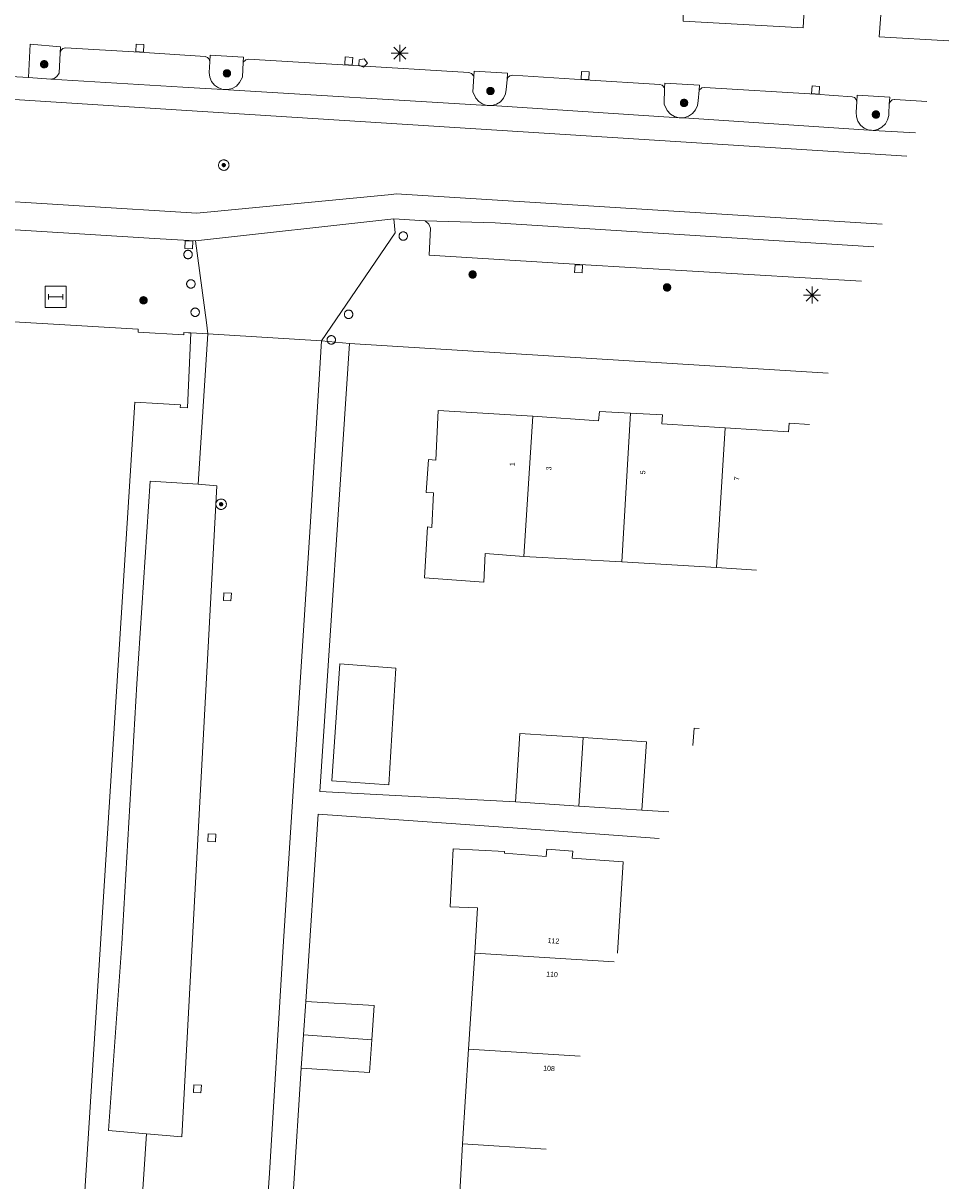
# Model space of a CAD drawing. Header units: metres. Extents: x 135779 to 137489, y 452643 to 455118.
# Tile 289 of 489: x 137108 to 137162, y 453805 to 453873. Entities that reach past the tile are written whole.
import ezdxf
from ezdxf.enums import TextEntityAlignment as Align

# ---------------------------------------------------------------- set-up
doc = ezdxf.new("R2010")
doc.units = ezdxf.units.M
for name, color, linetype, lineweight in [('KTop_NAR_Huisnummer (t)', 7, 'Continuous', 13), ('KTop_PAL_Afsluitpaal', 222, 'Continuous', 13), ('KTop_PAL_Lichtmast', 40, 'Continuous', 13), ('KTop_PND_Grondvlaksituatie van BAG-pand [tachy]', 1, 'Continuous', 13), ('KTop_PND_Pandscheiding', 40, 'Continuous', 13), ('KTop_PUT_Brandkraan of -put', 1, 'Continuous', 13), ('KTop_PUT_Inspectie- of rioolput', 15, 'Continuous', 13), ('KTop_PUT_Kolk', 15, 'Continuous', 13), ('KTop_STM_Abri', 40, 'Continuous', 13), ('KTop_VGO_Boom', 92, 'Continuous', 13), ('KTop_WGD_Parkeervlak', 251, 'Continuous', 13), ('KTop_WGD_Rijbaan_Lokale weg', 251, 'Continuous', 13), ('KTop_WGD_Rijbaan_Lokale weg_fietsstrook', 40, 'Continuous', 13), ('KTop_WGD_Rijbaan_Lokale weg_verkeersdrempel', 40, 'Continuous', 13), ('KTop_WGD_Voetpad', 251, 'Continuous', 13), ('KTop_WGD_Voetpad_achterpad', 251, 'Continuous', 13)]:
    doc.layers.add(name, color=color, linetype=linetype, lineweight=lineweight)
doc.styles.add('Style-ROVU', font='ROVU.shx')

# ---------------------------------------------------------------- blocks, each defined once
blk = doc.blocks.new('PAL_Lichtmast')
at = {"layer": 'KTop_PAL_Lichtmast'}
for p, q in [((-0.354, -0.354), (0.354, 0.354)), ((0.354, -0.354), (-0.354, 0.354)), ((0, -0.5), (0, 0.5)), ((-0.5, 0), (0.5, 0))]:
    blk.add_line(p, q, dxfattribs=at)
blk = doc.blocks.new('PAL_Afsluitpaal')
at = {"layer": 'KTop_PAL_Afsluitpaal', "flags": 128}
blk.add_lwpolyline([(0.25, 0), (0.249, 0.026), (0.245, 0.052), (0.238, 0.077), (0.228, 0.102), (0.217, 0.125), (0.202, 0.147), (0.186, 0.167), (0.167, 0.186), (0.147, 0.202), (0.125, 0.217), (0.102, 0.228), (0.077, 0.238), (0.052, 0.245), (0.026, 0.249), (0, 0.25), (-0.026, 0.249), (-0.052, 0.245), (-0.077, 0.238), (-0.102, 0.228), (-0.125, 0.217), (-0.147, 0.202), (-0.167, 0.186), (-0.186, 0.167), (-0.202, 0.147), (-0.217, 0.125), (-0.228, 0.102), (-0.238, 0.077), (-0.245, 0.052), (-0.249, 0.026), (-0.25, 0), (-0.249, -0.026), (-0.245, -0.052), (-0.238, -0.077), (-0.228, -0.102), (-0.217, -0.125), (-0.202, -0.147), (-0.186, -0.167), (-0.167, -0.186), (-0.147, -0.202), (-0.125, -0.217), (-0.102, -0.228), (-0.077, -0.238), (-0.052, -0.245), (-0.026, -0.249), (0, -0.25), (0.026, -0.249), (0.052, -0.245), (0.077, -0.238), (0.102, -0.228), (0.125, -0.217), (0.147, -0.202), (0.167, -0.186), (0.186, -0.167), (0.202, -0.147), (0.217, -0.125), (0.228, -0.102), (0.238, -0.077), (0.245, -0.052), (0.249, -0.026), (0.25, 0)], dxfattribs=at)
blk = doc.blocks.new('PUT_Kolk')
at = {"layer": 'KTop_PUT_Kolk', "flags": 128}
blk.add_lwpolyline([(0.225, -0.225), (0.225, 0.225), (-0.225, 0.225), (-0.225, -0.225), (0.225, -0.225)], dxfattribs=at)
blk = doc.blocks.new('PUT_Brandkraan_of_-put')
at = {"layer": 'KTop_PUT_Brandkraan of -put'}
for p, q in [((-0.25, 0.034), (0, 0.25)), ((-0.158, -0.25), (-0.25, 0.034)), ((0, 0.25), (0.25, 0.033)), ((0.25, 0.033), (0.158, -0.25)), ((0.158, -0.25), (-0.158, -0.25))]:
    blk.add_line(p, q, dxfattribs=at)
blk = doc.blocks.new('PUT_Inspectie-_of_rioolput')
at = {"layer": 'KTop_PUT_Inspectie- of rioolput', "flags": 128}
for points in [[(0.31, 0), (0.308, 0.032), (0.303, 0.064), (0.294, 0.095), (0.283, 0.126), (0.268, 0.155), (0.25, 0.182), (0.23, 0.207), (0.207, 0.23), (0.182, 0.25), (0.154, 0.268), (0.126, 0.283), (0.095, 0.294), (0.064, 0.303), (0.032, 0.308), (0, 0.309), (-0.032, 0.308), (-0.064, 0.303), (-0.096, 0.294), (-0.126, 0.283), (-0.155, 0.268), (-0.182, 0.25), (-0.207, 0.23), (-0.23, 0.207), (-0.25, 0.182), (-0.268, 0.154), (-0.283, 0.126), (-0.294, 0.095), (-0.303, 0.064), (-0.308, 0.032), (-0.309, 0), (-0.308, -0.032), (-0.303, -0.064), (-0.294, -0.096), (-0.283, -0.126), (-0.268, -0.155), (-0.25, -0.182), (-0.23, -0.207), (-0.207, -0.23), (-0.182, -0.25), (-0.155, -0.268), (-0.126, -0.283), (-0.096, -0.294), (-0.064, -0.303), (-0.032, -0.308), (0, -0.309), (0.032, -0.308), (0.064, -0.303), (0.095, -0.294), (0.126, -0.283), (0.155, -0.268), (0.182, -0.25), (0.207, -0.23), (0.23, -0.207), (0.25, -0.182), (0.268, -0.155), (0.283, -0.126), (0.294, -0.096), (0.303, -0.064), (0.308, -0.032), (0.31, 0)], [(0.095, 0), (0.094, 0.009), (0.092, 0.019), (0.09, 0.029), (0.086, 0.038), (0.082, 0.047), (0.076, 0.055), (0.07, 0.063), (0.063, 0.07), (0.055, 0.076), (0.047, 0.082), (0.038, 0.086), (0.029, 0.09), (0.019, 0.092), (0.009, 0.094), (0, 0.094), (-0.01, 0.094), (-0.02, 0.092), (-0.029, 0.09), (-0.039, 0.086), (-0.048, 0.082), (-0.056, 0.076), (-0.064, 0.07), (-0.071, 0.063), (-0.077, 0.055), (-0.082, 0.047), (-0.087, 0.038), (-0.09, 0.029), (-0.093, 0.019), (-0.094, 0.009), (-0.095, 0), (-0.094, -0.01), (-0.093, -0.02), (-0.09, -0.029), (-0.087, -0.039), (-0.082, -0.048), (-0.077, -0.056), (-0.071, -0.064), (-0.064, -0.071), (-0.056, -0.077), (-0.047, -0.082), (-0.039, -0.087), (-0.029, -0.09), (-0.02, -0.093), (-0.01, -0.094), (0, -0.095), (0.009, -0.094), (0.019, -0.093), (0.029, -0.09), (0.038, -0.087), (0.047, -0.082), (0.055, -0.077), (0.063, -0.071), (0.07, -0.064), (0.076, -0.056), (0.082, -0.047), (0.086, -0.039), (0.09, -0.029), (0.092, -0.02), (0.094, -0.01), (0.095, 0)], [(0.035, 0), (0.034, 0.003), (0.034, 0.007), (0.033, 0.01), (0.031, 0.014), (0.03, 0.017), (0.028, 0.02), (0.026, 0.023), (0.023, 0.026), (0.02, 0.028), (0.017, 0.03), (0.014, 0.031), (0.01, 0.033), (0.007, 0.034), (0.003, 0.034), (0, 0.034), (-0.004, 0.034), (-0.007, 0.034), (-0.011, 0.033), (-0.014, 0.031), (-0.018, 0.03), (-0.021, 0.028), (-0.023, 0.026), (-0.026, 0.023), (-0.028, 0.02), (-0.03, 0.017), (-0.032, 0.014), (-0.033, 0.01), (-0.034, 0.007), (-0.035, 0.003), (-0.035, 0), (-0.035, -0.004), (-0.034, -0.007), (-0.033, -0.011), (-0.032, -0.014), (-0.03, -0.018), (-0.028, -0.021), (-0.026, -0.023), (-0.023, -0.026), (-0.021, -0.028), (-0.017, -0.03), (-0.014, -0.032), (-0.011, -0.033), (-0.007, -0.034), (-0.004, -0.035), (0, -0.035), (0.003, -0.035), (0.007, -0.034), (0.01, -0.033), (0.014, -0.032), (0.017, -0.03), (0.02, -0.028), (0.023, -0.026), (0.026, -0.023), (0.028, -0.021), (0.03, -0.017), (0.031, -0.014), (0.033, -0.011), (0.034, -0.007), (0.034, -0.004), (0.035, 0)], [(0.01, 0.02), (0.007, 0.02), (0.005, 0.021), (0.003, 0.022), (0.001, 0.022), (-0.001, 0.022), (-0.004, 0.022), (-0.006, 0.021), (-0.008, 0.02), (-0.01, 0.019), (-0.012, 0.018), (-0.014, 0.017), (-0.016, 0.015), (-0.017, 0.013), (-0.019, 0.012), (-0.02, 0.009), (-0.021, 0.007), (-0.022, 0.005), (-0.022, 0.003), (-0.022, 0.001), (-0.022, -0.001), (-0.022, -0.004), (-0.022, -0.006), (-0.021, -0.008), (-0.02, -0.01), (-0.019, -0.012), (-0.017, -0.014), (-0.016, -0.016), (-0.014, -0.017), (-0.012, -0.019), (-0.01, -0.02), (-0.008, -0.021), (-0.006, -0.022), (-0.003, -0.022), (-0.001, -0.022), (0.001, -0.022), (0.003, -0.022), (0.005, -0.022), (0.008, -0.021), (0.01, -0.02), (0.012, -0.019), (0.014, -0.017), (0.015, -0.016), (0.017, -0.014), (0.018, -0.012), (0.02, -0.01), (0.02, -0.008), (0.021, -0.006), (0.022, -0.003), (0.022, -0.001), (0.022, 0.001), (0.022, 0.003), (0.021, 0.005), (0.02, 0.008), (0.019, 0.01), (0.018, 0.012), (0.017, 0.014), (0.015, 0.015), (0.013, 0.017), (0.012, 0.018), (0.01, 0.02)]]:
    blk.add_lwpolyline(points, dxfattribs=at)
blk = doc.blocks.new('STM_Abri')
at = {"layer": 'KTop_STM_Abri', "flags": 128}
for points in [[(0.625, -0.625), (0.625, 0.625), (-0.625, 0.625), (-0.625, -0.625), (0.625, -0.625)], [(-0.4165, -0.1565), (-0.4165, 0.1565)], [(-0.4165, 0), (0.4165, 0)], [(0.4165, -0.1565), (0.4165, 0.1565)]]:
    blk.add_lwpolyline(points, dxfattribs=at)
blk = doc.blocks.new('VGO_Boom')
at = {"layer": 'KTop_VGO_Boom', "flags": 128}
for points in [[(0.215, 0), (0.214, 0.022), (0.21, 0.045), (0.204, 0.066), (0.196, 0.087), (0.186, 0.108), (0.174, 0.126), (0.16, 0.144), (0.144, 0.16), (0.126, 0.174), (0.107, 0.186), (0.087, 0.196), (0.066, 0.204), (0.045, 0.21), (0.022, 0.214), (-0.001, 0.215), (-0.023, 0.214), (-0.045, 0.21), (-0.067, 0.204), (-0.088, 0.196), (-0.108, 0.186), (-0.127, 0.174), (-0.144, 0.16), (-0.16, 0.144), (-0.174, 0.126), (-0.187, 0.107), (-0.197, 0.087), (-0.205, 0.066), (-0.211, 0.045), (-0.214, 0.022), (-0.215, -0.001), (-0.214, -0.023), (-0.211, -0.045), (-0.205, -0.067), (-0.197, -0.088), (-0.187, -0.108), (-0.174, -0.127), (-0.16, -0.144), (-0.144, -0.16), (-0.127, -0.174), (-0.108, -0.187), (-0.088, -0.197), (-0.067, -0.205), (-0.045, -0.211), (-0.023, -0.214), (0, -0.215), (0.022, -0.214), (0.045, -0.211), (0.066, -0.205), (0.087, -0.197), (0.108, -0.187), (0.126, -0.174), (0.144, -0.16), (0.16, -0.144), (0.174, -0.127), (0.186, -0.108), (0.196, -0.088), (0.204, -0.067), (0.21, -0.045), (0.214, -0.023), (0.215, -0.001)], [(0.155, 0), (0.154, 0.016), (0.152, 0.032), (0.147, 0.048), (0.142, 0.063), (0.134, 0.078), (0.125, 0.091), (0.115, 0.104), (0.104, 0.115), (0.091, 0.125), (0.077, 0.134), (0.063, 0.142), (0.048, 0.147), (0.032, 0.152), (0.016, 0.154), (-0.001, 0.155), (-0.017, 0.154), (-0.033, 0.152), (-0.048, 0.147), (-0.064, 0.142), (-0.078, 0.134), (-0.092, 0.125), (-0.104, 0.115), (-0.116, 0.104), (-0.126, 0.091), (-0.135, 0.077), (-0.142, 0.063), (-0.148, 0.048), (-0.152, 0.032), (-0.155, 0.016), (-0.155, -0.001), (-0.155, -0.017), (-0.152, -0.033), (-0.148, -0.048), (-0.142, -0.064), (-0.135, -0.078), (-0.126, -0.092), (-0.116, -0.104), (-0.104, -0.116), (-0.092, -0.126), (-0.078, -0.135), (-0.064, -0.142), (-0.048, -0.148), (-0.033, -0.152), (-0.017, -0.155), (0, -0.155), (0.016, -0.155), (0.032, -0.152), (0.048, -0.148), (0.063, -0.142), (0.078, -0.135), (0.091, -0.126), (0.104, -0.116), (0.115, -0.104), (0.125, -0.092), (0.134, -0.078), (0.142, -0.064), (0.147, -0.048), (0.152, -0.033), (0.154, -0.017), (0.155, -0.001)], [(0.095, 0), (0.094, 0.01), (0.093, 0.02), (0.09, 0.029), (0.087, 0.039), (0.082, 0.048), (0.077, 0.056), (0.071, 0.064), (0.064, 0.071), (0.056, 0.077), (0.047, 0.082), (0.039, 0.087), (0.029, 0.09), (0.02, 0.093), (0.01, 0.094), (-0.001, 0.095), (-0.01, 0.094), (-0.02, 0.093), (-0.03, 0.09), (-0.039, 0.087), (-0.048, 0.082), (-0.056, 0.077), (-0.064, 0.071), (-0.071, 0.064), (-0.077, 0.056), (-0.083, 0.047), (-0.087, 0.039), (-0.091, 0.029), (-0.093, 0.02), (-0.095, 0.01), (-0.095, -0.001), (-0.095, -0.01), (-0.093, -0.02), (-0.091, -0.03), (-0.087, -0.039), (-0.083, -0.048), (-0.077, -0.056), (-0.071, -0.064), (-0.064, -0.071), (-0.056, -0.077), (-0.048, -0.083), (-0.039, -0.087), (-0.03, -0.091), (-0.02, -0.093), (-0.01, -0.095), (0, -0.095), (0.01, -0.095), (0.02, -0.093), (0.029, -0.091), (0.039, -0.087), (0.048, -0.083), (0.056, -0.077), (0.064, -0.071), (0.071, -0.064), (0.077, -0.056), (0.082, -0.048), (0.087, -0.039), (0.09, -0.03), (0.093, -0.02), (0.094, -0.01), (0.095, -0.001)], [(0.035, 0), (0.035, 0.004), (0.034, 0.007), (0.033, 0.011), (0.032, 0.014), (0.03, 0.018), (0.028, 0.021), (0.026, 0.023), (0.023, 0.026), (0.021, 0.028), (0.017, 0.03), (0.014, 0.032), (0.011, 0.033), (0.007, 0.034), (0.004, 0.035), (-0.001, 0.035), (-0.004, 0.035), (-0.008, 0.034), (-0.011, 0.033), (-0.015, 0.032), (-0.018, 0.03), (-0.021, 0.028), (-0.024, 0.026), (-0.027, 0.023), (-0.029, 0.021), (-0.031, 0.017), (-0.032, 0.014), (-0.034, 0.011), (-0.035, 0.007), (-0.035, 0.004), (-0.035, -0.001), (-0.035, -0.004), (-0.035, -0.008), (-0.034, -0.011), (-0.032, -0.015), (-0.031, -0.018), (-0.029, -0.021), (-0.027, -0.024), (-0.024, -0.027), (-0.021, -0.029), (-0.018, -0.031), (-0.015, -0.032), (-0.011, -0.034), (-0.008, -0.035), (-0.004, -0.035), (0, -0.035), (0.004, -0.035), (0.007, -0.035), (0.011, -0.034), (0.014, -0.032), (0.018, -0.031), (0.021, -0.029), (0.023, -0.027), (0.026, -0.024), (0.028, -0.021), (0.03, -0.018), (0.032, -0.015), (0.033, -0.011), (0.034, -0.008), (0.035, -0.004), (0.035, 0)]]:
    blk.add_lwpolyline(points, dxfattribs=at)

msp = doc.modelspace()

# ---------------------------------------------------------------- linework, layer by layer
at = {"layer": 'KTop_PND_Grondvlaksituatie van BAG-pand [tachy]', "flags": 128}
for points in [[(137117.659, 453855.076), (137117.504, 453855.085), (137117.247, 453855.1), (137117.238, 453854.959), (137114.534, 453855.124), (137114.54, 453855.297), (137103.504, 453855.942), (137103.495, 453855.821)], [(137112.748, 453798.302), (137112.842, 453799.792), (137111.1, 453799.884), (137111.107, 453800), (137114.347, 453850.986), (137115.692, 453850.91), (137117.033, 453850.834), (137117.029, 453850.659), (137117.454, 453850.64), (137117.659, 453855.076)], [(137137.873, 453850.164), (137132.284, 453850.484), (137132.142, 453847.549), (137131.698, 453847.587), (137131.559, 453845.645), (137132.004, 453845.631), (137131.909, 453843.581), (137131.65, 453843.606), (137131.466, 453840.603), (137134.974, 453840.34), (137135.063, 453842.032), (137137.33, 453841.869)], [(137143.64, 453850.336), (137141.809, 453850.427), (137141.762, 453849.883), (137137.873, 453850.164)], [(137149.239, 453849.46), (137145.504, 453849.697), (137145.54, 453850.241), (137143.64, 453850.336)], [(137154.226, 453849.66), (137153.025, 453849.737), (137152.99, 453849.223), (137149.239, 453849.46)], [(137137.33, 453841.869), (137143.133, 453841.546)], [(137143.133, 453841.546), (137148.736, 453841.207)], [(137148.736, 453841.207), (137151.097, 453841.048)], [(137125.991, 453828.606), (137129.355, 453828.37), (137129.774, 453835.27), (137126.451, 453835.514), (137125.991, 453828.606)], [(137140.853, 453831.156), (137137.11, 453831.406), (137136.841, 453827.365)], [(137144.324, 453826.866), (137144.593, 453830.907), (137140.853, 453831.156)], [(137136.841, 453827.365), (137140.583, 453827.115)], [(137140.583, 453827.115), (137144.324, 453826.866)], [(137142.873, 453818.415), (137143.222, 453823.826), (137140.201, 453824.037), (137140.234, 453824.451), (137138.694, 453824.557), (137138.661, 453824.135), (137136.195, 453824.326), (137136.2, 453824.424), (137133.156, 453824.592), (137132.98, 453821.161), (137134.593, 453821.093), (137134.444, 453818.421)], [(137134.444, 453818.421), (137134.073, 453812.74)], [(137124.448, 453815.555), (137124.308, 453813.594)], [(137128.345, 453813.305), (137128.49, 453815.326), (137124.448, 453815.555)], [(137124.308, 453813.594), (137124.168, 453811.632)], [(137124.168, 453811.632), (137128.205, 453811.362), (137128.345, 453813.305)], [(137134.073, 453812.74), (137133.711, 453807.157)], [(137133.711, 453807.157), (137133.422, 453801.721)]]:
    msp.add_lwpolyline(points, dxfattribs=at)
at = {"layer": 'KTop_PND_Pandscheiding', "flags": 128}
for points in [[(137137.873, 453850.164), (137137.33, 453841.869)], [(137143.133, 453841.546), (137143.64, 453850.336)], [(137149.239, 453849.46), (137148.736, 453841.207)], [(137140.853, 453831.156), (137140.583, 453827.115)], [(137134.444, 453818.421), (137142.686, 453817.901)], [(137128.345, 453813.305), (137124.308, 453813.594)], [(137140.661, 453812.327), (137134.073, 453812.74)], [(137138.665, 453806.834), (137133.711, 453807.157)]]:
    msp.add_lwpolyline(points, dxfattribs=at)
at = {"layer": 'KTop_WGD_Parkeervlak', "flags": 128}
for points in [[(137109.369, 453870.081), (137109.562, 453870.115), (137109.726, 453870.224), (137109.863, 453870.432), (137109.929, 453871.635)], [(137118.775, 453871.097), (137118.74, 453870.468), (137118.77, 453870.189), (137118.878, 453869.93), (137119.055, 453869.712), (137119.285, 453869.552), (137119.551, 453869.463)], [(137119.551, 453869.463), (137119.832, 453869.452), (137120.104, 453869.521), (137120.346, 453869.663), (137120.538, 453869.867), (137120.707, 453870.199), (137120.755, 453871.077)], [(137109.369, 453870.081), (137117.174, 453869.603), (137119.551, 453869.463)], [(137134.384, 453870.251), (137134.333, 453869.323), (137134.495, 453868.958), (137134.676, 453868.746), (137134.909, 453868.593), (137135.176, 453868.512)], [(137135.455, 453868.51), (137135.724, 453868.586), (137135.96, 453868.735), (137136.144, 453868.945), (137136.261, 453869.198), (137136.3, 453869.458), (137136.348, 453870.031)], [(137119.551, 453869.463), (137135.176, 453868.512)], [(137145.664, 453869.555), (137145.627, 453868.585), (137145.812, 453868.214), (137146.005, 453868.007), (137146.248, 453867.86), (137146.519, 453867.788)], [(137146.806, 453867.794), (137147.077, 453867.879), (137147.313, 453868.035), (137147.496, 453868.252), (137147.613, 453868.51), (137147.653, 453868.801), (137147.704, 453869.418)], [(137135.455, 453868.51), (137146.519, 453867.788)], [(137157.027, 453868.723), (137156.994, 453868.123), (137157.002, 453867.846), (137157.089, 453867.583), (137157.248, 453867.356), (137157.464, 453867.182), (137157.733, 453867.063)], [(137158, 453867.046), (137158.268, 453867.103), (137158.514, 453867.231), (137158.714, 453867.423), (137158.85, 453867.664), (137158.913, 453867.934), (137158.916, 453868.034), (137158.948, 453868.594)], [(137146.806, 453867.794), (137157.733, 453867.063)], [(137158, 453867.046), (137160.491, 453866.899)], [(137158.041, 453860.157), (137135.639, 453861.572), (137131.503, 453861.695)]]:
    msp.add_lwpolyline(points, dxfattribs=at)
at = {"layer": 'KTop_WGD_Rijbaan_Lokale weg', "flags": 128}
for points in [[(137159.991, 453865.524), (137117.09, 453868.235), (137090.505, 453869.943), (137059.143, 453871.726), (137049.64, 453870.431), (136992.069, 453873.948), (136975.394, 453874.932), (136924.008, 453878.082), (136910.186, 453879.193), (136902.905, 453880.18), (136898.956, 453880.982), (136891.976, 453883.03), (136888.301, 453884.561)], [(136975.025, 453869.386), (136975.144, 453871.168), (137060.562, 453865.679), (137090.16, 453863.891), (137118.01, 453862.162), (137129.511, 453863.262), (137129.791, 453863.291), (137158.532, 453861.508)], [(137118.657, 453855.022), (137118.076, 453846.133)], [(137125.384, 453854.607), (137118.657, 453855.022)], [(137125.384, 453854.607), (137124.738, 453844.233), (137123.118, 453818.809), (137122.298, 453805.419), (137121.929, 453800), (137121.751, 453796.915)], [(137115.034, 453807.741), (137117.128, 453807.572), (137119.187, 453846.045), (137118.076, 453846.133)], [(137115.034, 453807.741), (137114.527, 453800), (137114.453, 453798.875), (137114.075, 453791.777)]]:
    msp.add_lwpolyline(points, dxfattribs=at)
at = {"layer": 'KTop_WGD_Rijbaan_Lokale weg_fietsstrook', "flags": 128}
for points in [[(137108.05, 453870.168), (137109.369, 453870.081)], [(137135.176, 453868.512), (137135.455, 453868.51)], [(137146.519, 453867.788), (137146.806, 453867.794)], [(137157.733, 453867.063), (137157.888, 453867.053), (137158, 453867.046)], [(137117.934, 453860.526), (137117.548, 453860.534), (137115.51, 453860.661), (137100.589, 453861.588), (137098.774, 453861.705)]]:
    msp.add_lwpolyline(points, dxfattribs=at)
at = {"layer": 'KTop_WGD_Rijbaan_Lokale weg_verkeersdrempel', "flags": 128}
for points in [[(137129.66, 453861.811), (137117.934, 453860.526)], [(137125.384, 453854.607), (137129.731, 453860.989), (137129.66, 453861.811)], [(137117.934, 453860.526), (137118.568, 453855.692), (137118.657, 453855.022)]]:
    msp.add_lwpolyline(points, dxfattribs=at)
at = {"layer": 'KTop_WGD_Voetpad', "flags": 128}
for points in [[(137154.115, 453877.832), (137153.848, 453873.098), (137146.766, 453873.506), (137146.855, 453877.251), (137146.879, 453878.279)], [(137162.468, 453872.342), (137158.352, 453872.568), (137158.72, 453877.529)], [(137109.929, 453871.635), (137109.948, 453871.991), (137108.144, 453872.135), (137108.05, 453870.168)], [(137118.775, 453871.097), (137118.743, 453871.247), (137118.64, 453871.362), (137118.495, 453871.411), (137114.62, 453871.659), (137110.246, 453871.919), (137110.239, 453871.92), (137110.089, 453871.886), (137109.976, 453871.782), (137109.929, 453871.635)], [(137120.755, 453871.077), (137120.771, 453871.374), (137118.797, 453871.496), (137118.775, 453871.097)], [(137134.384, 453870.251), (137134.246, 453870.408), (137134.097, 453870.458), (137126.971, 453870.894), (137121.066, 453871.252), (137121.059, 453871.253), (137120.909, 453871.219), (137120.755, 453871.077)], [(137099.474, 453870.654), (137100.889, 453870.585), (137108.05, 453870.168)], [(137136.348, 453870.031), (137136.381, 453870.427), (137134.4, 453870.546), (137134.384, 453870.251)], [(137145.664, 453869.555), (137145.525, 453869.712), (137145.379, 453869.76), (137140.949, 453870.036), (137136.666, 453870.305), (137136.517, 453870.276), (137136.4, 453870.176), (137136.348, 453870.031)], [(137147.704, 453869.418), (137147.728, 453869.712), (137145.675, 453869.829), (137145.664, 453869.555)], [(137157.027, 453868.723), (137156.995, 453868.873), (137156.893, 453868.988), (137156.747, 453869.037), (137154.575, 453869.183), (137148.013, 453869.585), (137147.863, 453869.555), (137147.704, 453869.418)], [(137158.948, 453868.594), (137158.971, 453869.003), (137157.049, 453869.124), (137157.027, 453868.723)], [(137161.167, 453868.761), (137159.266, 453868.878), (137159.259, 453868.878), (137159.109, 453868.845), (137158.995, 453868.741), (137158.948, 453868.594)], [(137131.503, 453861.695), (137129.66, 453861.811)], [(137131.503, 453861.695), (137131.718, 453861.493), (137131.815, 453861.273), (137131.749, 453859.67), (137140.643, 453859.123), (137157.304, 453858.13)], [(137118.657, 453855.022), (137117.659, 453855.076)], [(137127.038, 453854.442), (137125.384, 453854.607)], [(137127.038, 453854.442), (137155.327, 453852.689)], [(137118.076, 453846.133), (137115.237, 453846.323), (137114.464, 453834.346), (137113.573, 453818.977), (137112.787, 453807.943), (137115.034, 453807.741)]]:
    msp.add_lwpolyline(points, dxfattribs=at)
at = {"layer": 'KTop_WGD_Voetpad_achterpad', "flags": 128}
for points in [[(137136.841, 453827.365), (137125.275, 453827.98), (137127.038, 453854.442)], [(137147.7, 453831.7), (137147.405, 453831.721), (137147.332, 453830.686)], [(137124.448, 453815.555), (137125.185, 453826.633), (137137.241, 453825.793), (137145.335, 453825.192)], [(137145.909, 453826.771), (137144.324, 453826.866)], [(137123.729, 453804.488), (137124.168, 453811.632)]]:
    msp.add_lwpolyline(points, dxfattribs=at)

# ---------------------------------------------------------------- block references
at = {"layer": 'KTop_PAL_Afsluitpaal'}
for p in [(137130.21, 453860.798), (137117.487, 453859.709), (137117.653, 453857.972), (137117.908, 453856.299), (137126.977, 453856.175), (137125.956, 453854.665)]:
    msp.add_blockref('PAL_Afsluitpaal', p, dxfattribs=at)
at = {"layer": 'KTop_PAL_Lichtmast'}
for p in [(137130.003, 453871.607), (137154.381, 453857.315)]:
    msp.add_blockref('PAL_Lichtmast', p, dxfattribs=at)
at = {"layer": 'KTop_PUT_Brandkraan of -put', "rotation": 266.4987570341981}
msp.add_blockref('PUT_Brandkraan_of_-put', (137127.842, 453871.034), dxfattribs=at)
at = {"layer": 'KTop_PUT_Inspectie- of rioolput'}
for p, rotation in [((137119.599, 453864.992), 275.4633706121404), ((137119.442, 453844.95), 176.9365640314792)]:
    msp.add_blockref('PUT_Inspectie-_of_rioolput', p, dxfattribs=dict(at, rotation=rotation))
at = {"layer": 'KTop_PUT_Kolk'}
for p, rotation in [((137114.635, 453871.909), 266.5663696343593), ((137126.986, 453871.144), 266.5305989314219), ((137140.965, 453870.286), 266.434938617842), ((137154.59, 453869.432), 266.4943380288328), ((137117.533, 453860.285), 86.55261314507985), ((137140.578, 453858.865), 86.48062006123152), ((137119.811, 453839.474), 176.9365640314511), ((137118.898, 453825.231), 176.9365640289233), ((137118.039, 453810.402), 176.9365640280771)]:
    msp.add_blockref('PUT_Kolk', p, dxfattribs=dict(at, rotation=rotation))
at = {"layer": 'KTop_STM_Abri'}
msp.add_blockref('STM_Abri', (137109.658, 453857.209), dxfattribs=at)
at = {"layer": 'KTop_VGO_Boom'}
for p in [(137108.982, 453870.954), (137119.787, 453870.415), (137135.364, 453869.371), (137146.815, 453868.669), (137158.156, 453867.982), (137134.312, 453858.529), (137145.81, 453857.763), (137114.854, 453857.003)]:
    msp.add_blockref('VGO_Boom', p, dxfattribs=at)

# ---------------------------------------------------------------- texts
at = {"layer": 'KTop_NAR_Huisnummer (t)', "style": 'Style-ROVU'}
for s, rotation, p in [('1', 86.4, (137136.654, 453847.438)), ('3', 86.4, (137138.827, 453847.182)), ('5', 86.4, (137144.382, 453846.948)), ('7', 86.4, (137149.93, 453846.587)), ('112', 356.3, (137139.44, 453819.125)), ('110', 356.3, (137139.35, 453817.146)), ('108', 356.3, (137139.174, 453811.592))]:
    msp.add_text(s, height=0.3, rotation=rotation, dxfattribs=at).set_placement(p, align=Align.MIDDLE_RIGHT)

doc.saveas('drawing.dxf')
